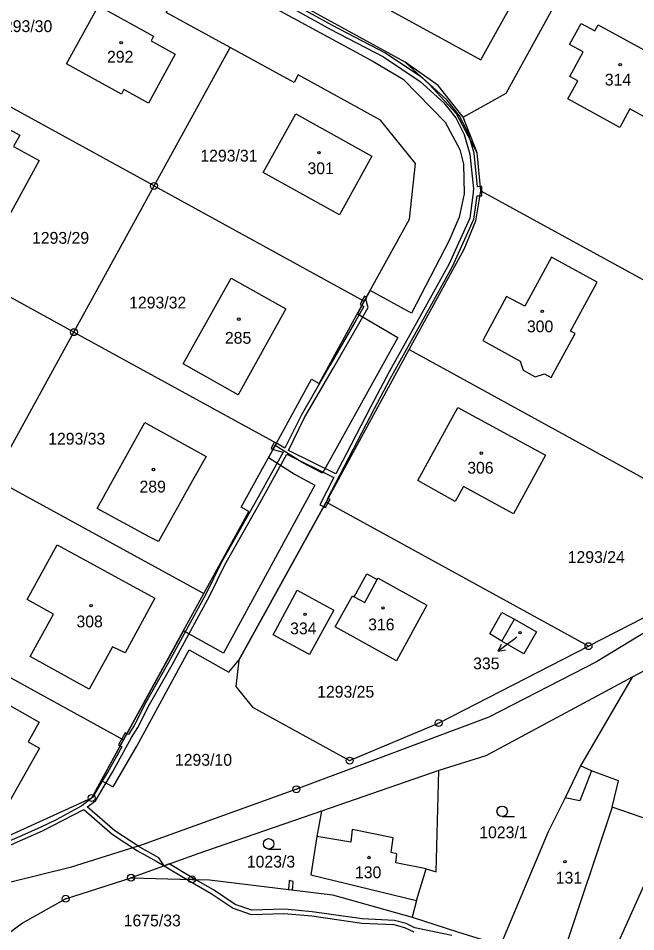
# Model space of a CAD drawing. Extents: x -680203 to -673936, y -1102717 to -1093650.
# Drawn here: x -676431 to -676342.1, y -1100837.3 to -1100705.8 of the extents above; entities that cross this region are included whole.
import ezdxf

# ---------------------------------------------------------------- set-up
doc = ezdxf.new("R2010")
doc.units = 0
for name, color, linetype in [('SOxx02xx_Koleje_param další_Popis10', 7, 'Continuous'), ('SOxx02xx_Staničení_Popis10', 7, 'Continuous'), ('SOxxxxxx_Koleje_hlavní_body_Popis10', 7, 'Continuous'), ('SOxxxxxx_Koleje_LN_parametry_Popis10', 7, 'Continuous'), ('SOxxxxxx_Koleje_param další_Popis10', 7, 'Continuous'), ('SOxxxxxx_Osa_bod_P', 7, 'Continuous'), ('SOxxxxxx_Staničení_Popis10', 7, 'Continuous'), ('x_prac', 7, 'Continuous')]:
    doc.layers.add(name, color=color, linetype=linetype)

msp = doc.modelspace()

# ---------------------------------------------------------------- linework, layer by layer
at = {"layer": 'SOxx02xx_Koleje_param další_Popis10'}
for centre, radius in [((-676411.46, -1100729.95), 0.5), ((-676411.46, -1100729.95), 0.0303), ((-676423, -1100750.99), 0.5), ((-676423, -1100750.99), 0.0303), ((-676348.94, -1100796.19), 0.5), ((-676348.94, -1100796.19), 0.0303), ((-676370.51, -1100807.26), 0.5), ((-676370.51, -1100807.26), 0.0303), ((-676383.32, -1100812.65), 0.5), ((-676383.32, -1100812.65), 0.0303), ((-676390.98, -1100816.78), 0.5), ((-676390.98, -1100816.78), 0.0303), ((-676420.43, -1100818.03), 0.5), ((-676420.43, -1100818.03), 0.0303), ((-676414.78, -1100829.51), 0.5), ((-676414.78, -1100829.51), 0.0303), ((-676405.99, -1100829.76), 0.5), ((-676405.99, -1100829.76), 0.0303), ((-676424.19, -1100832.54), 0.5), ((-676424.19, -1100832.54), 0.0303)]:
    msp.add_circle(centre, radius, dxfattribs=at)
at = {"layer": 'SOxx02xx_Staničení_Popis10'}
for p, q in [((-676359.56, -1100795.11), (-676361.96, -1100796.92)), ((-676361.96, -1100796.92), (-676361.46, -1100795.91)), ((-676359.23, -1100794.86), (-676359.56, -1100795.11)), ((-676361.96, -1100796.92), (-676360.86, -1100796.71))]:
    msp.add_line(p, q, dxfattribs=at)
at = {"layer": 'SOxxxxxx_Koleje_hlavní_body_Popis10'}
for p, q in [((-676361.36, -1100820.71), (-676359.61, -1100820.71)), ((-676394.97, -1100825.39), (-676393.22, -1100825.39))]:
    msp.add_line(p, q, dxfattribs=at)
for centre in [(-676361.36, -1100819.96), (-676394.97, -1100824.64)]:
    msp.add_circle(centre, 0.75, dxfattribs=at)
at = {"layer": 'SOxxxxxx_Koleje_LN_parametry_Popis10'}
for points in [[(-676428.04, -1100682.41), (-676427.52, -1100683.68), (-676427.08, -1100684.44), (-676426.06, -1100685.26), (-676420.04, -1100688.8), (-676412.36, -1100692.79), (-676404.38, -1100697.16), (-676396.45, -1100701.5), (-676394.06, -1100702.9), (-676386.1, -1100707.36), (-676378.44, -1100711.37), (-676373.18, -1100714.9), (-676369.76, -1100717.98), (-676368.05, -1100720.13), (-676366.84, -1100722.52), (-676366, -1100725.35), (-676365.49, -1100730.35)], [(-676396.63, -1100702.9), (-676380.07, -1100711.93), (-676375.62, -1100714.6), (-676369.55, -1100720.76), (-676367.47, -1100724.69), (-676366.93, -1100726.8), (-676366.85, -1100731.09), (-676367.55, -1100734.42), (-676369.01, -1100737.79), (-676374.42, -1100748.25), (-676380.36, -1100744.99), (-676381.21, -1100746.55), (-676382.2, -1100748.35), (-676376.36, -1100751.78), (-676387.23, -1100771.3), (-676390.16, -1100769.75), (-676394.02, -1100767.29), (-676394.99, -1100769.04), (-676391.17, -1100771.47), (-676388.31, -1100773), (-676401.47, -1100797.2), (-676407.22, -1100793.96), (-676415.84, -1100809.67), (-676419.06, -1100815.53), (-676417.34, -1100816.43), (-676413.95, -1100810.56), (-676406.4, -1100796.72), (-676400.69, -1100799.94), (-676399.28, -1100798.19), (-676386.7, -1100775.47), (-676374.76, -1100753.51), (-676366.83, -1100739.04), (-676365.16, -1100734.98), (-676364.45, -1100730.64), (-676364.95, -1100725.16), (-676367.93, -1100719.56), (-676371.86, -1100715.32), (-676375.31, -1100712.14), (-676395.58, -1100701.02)], [(-676364.3, -1100730.72), (-676364.28, -1100730.02), (-676364.5, -1100730.04), (-676364.91, -1100730.08), (-676365.41, -1100725.23), (-676366.28, -1100722.3), (-676367.55, -1100719.81), (-676369.32, -1100717.56), (-676372.8, -1100714.42), (-676378.14, -1100710.85), (-676385.8, -1100706.84), (-676393.78, -1100702.38)], [(-676365.49, -1100730.35), (-676365.57, -1100731.27), (-676366, -1100734.57), (-676369.05, -1100741.25), (-676374.4, -1100750.94), (-676377.61, -1100756.71), (-676380.31, -1100761.79), (-676383.79, -1100768.47), (-676385.3, -1100771.39), (-676392.1, -1100768.01), (-676389.79, -1100763.29), (-676385.65, -1100756.11), (-676381.81, -1100749.46), (-676380.63, -1100747.42), (-676380.97, -1100746.24), (-676380.84, -1100746.01), (-676380.9, -1100745.98), (-676381.19, -1100745.82), (-676381.49, -1100746.39), (-676381.82, -1100747.01), (-676381.26, -1100747.32), (-676382.43, -1100749.32), (-676386.17, -1100755.81), (-676390.31, -1100762.99), (-676392.62, -1100767.71), (-676393.86, -1100766.99), (-676394.35, -1100767.88), (-676394.3, -1100767.9), (-676392.86, -1100768.27), (-676396.71, -1100775.15), (-676401.79, -1100784.19), (-676404.03, -1100788.71), (-676409.39, -1100798.54), (-676412.66, -1100804.31), (-676414.33, -1100807.59), (-676415.14, -1100808.91), (-676415.36, -1100808.79), (-676415.84, -1100809.67), (-676416.32, -1100810.54), (-676416.11, -1100810.66), (-676417.95, -1100814.03), (-676419.02, -1100815.76), (-676420.34, -1100817.98), (-676421.88, -1100819.18), (-676425.53, -1100821.18), (-676427.78, -1100822.23), (-676430.56, -1100823.47), (-676433.83, -1100824.87)], [(-676433.63, -1100825.43), (-676430.36, -1100824.03), (-676427.51, -1100822.77), (-676421.59, -1100819.71), (-676417.47, -1100823.27), (-676413.85, -1100825.66), (-676411.06, -1100827.19), (-676410.03, -1100827.81), (-676410.76, -1100826.67), (-676413.53, -1100825.14), (-676417.11, -1100822.79), (-676421.1, -1100819.33), (-676419.91, -1100818.43), (-676418.52, -1100816.08), (-676417.43, -1100814.33), (-676414.7, -1100809.34), (-676413.79, -1100807.87), (-676412.12, -1100804.57), (-676408.87, -1100798.86), (-676403.49, -1100788.98), (-676401.26, -1100784.47), (-676396.21, -1100775.49), (-676392.34, -1100768.57), (-676385.58, -1100771.92), (-676387.59, -1100775.83), (-676387.04, -1100776.09), (-676386.7, -1100775.47), (-676386.4, -1100774.91), (-676386.44, -1100774.89), (-676384.73, -1100771.59), (-676383.39, -1100768.99), (-676379.74, -1100762), (-676377.48, -1100757.71), (-676373.7, -1100750.9), (-676368.52, -1100741.53), (-676365.42, -1100734.73), (-676364.98, -1100731.35), (-676364.31, -1100731.35), (-676364.3, -1100730.72)], [(-676368.61, -1100837.84), (-676373.91, -1100836.72), (-676375.2, -1100836.12), (-676376.85, -1100835.67), (-676381.51, -1100835.44), (-676388.69, -1100834.41), (-676392.14, -1100834.11), (-676392.74, -1100834.05), (-676397.39, -1100834.2), (-676399.8, -1100833.36), (-676402.93, -1100831.25), (-676405.53, -1100829.77), (-676405.99, -1100829.76), (-676406.79, -1100829.74), (-676406.57, -1100829.87), (-676403.25, -1100831.77), (-676400.08, -1100833.9), (-676397.47, -1100834.8), (-676392.81, -1100834.65), (-676388.75, -1100835.01), (-676381.57, -1100836.04), (-676376.95, -1100836.27), (-676375.4, -1100836.68), (-676374.09, -1100837.3)]]:
    msp.add_lwpolyline(points, dxfattribs=at)
for points in [[(-676394.35, -1100767.88), (-676393.86, -1100766.99), (-676394.17, -1100766.82), (-676394.63, -1100767.73)], [(-676386.4, -1100774.91), (-676386.7, -1100775.47), (-676386.43, -1100775.62), (-676386.13, -1100775.07)], [(-676386.7, -1100775.47), (-676387.04, -1100776.09), (-676386.77, -1100776.22), (-676386.43, -1100775.62)], [(-676415.61, -1100808.65), (-676416.1, -1100809.53), (-676415.84, -1100809.67), (-676415.36, -1100808.79)], [(-676416.1, -1100809.53), (-676416.58, -1100810.4), (-676416.32, -1100810.54), (-676415.84, -1100809.67)], [(-676409.29, -1100827.54), (-676410.03, -1100827.81), (-676406.79, -1100829.74), (-676405.99, -1100829.76), (-676405.53, -1100829.77), (-676406.27, -1100829.35)], [(-676392.03, -1100829.93), (-676392.08, -1100830.79), (-676392.16, -1100831.19), (-676391.57, -1100831.26), (-676391.5, -1100830.93), (-676391.44, -1100830.06)]]:
    msp.add_lwpolyline(points, close=True, dxfattribs=at)
at = {"layer": 'SOxxxxxx_Koleje_param další_Popis10'}
for centre in [(-676416.2, -1100709.34), (-676344.38, -1100712.5), (-676387.74, -1100725.14), (-676355.6, -1100747.98), (-676399.26, -1100749.12), (-676364.37, -1100768.41), (-676411.55, -1100770.76), (-676420.52, -1100790.37), (-676378.52, -1100790.69), (-676389.73, -1100791.6), (-676358.81, -1100794.23), (-676380.53, -1100826.61), (-676352.34, -1100827.2)]:
    msp.add_circle(centre, 0.175, dxfattribs=at)
at = {"layer": 'SOxxxxxx_Staničení_Popis10'}
for p, q in [((-676381.14, -1100789.91), (-676379.33, -1100786.6)), ((-676382.66, -1100789.07), (-676381.14, -1100789.91)), ((-676361.39, -1100795.46), (-676359.59, -1100792.32)), ((-676348.52, -1100814.12), (-676350.17, -1100818.46)), ((-676350.17, -1100818.46), (-676352.32, -1100818.03)), ((-676345.52, -1100819.34), (-676352.91, -1100841.45)), ((-676383.16, -1100824.38), (-676388.02, -1100823.57)), ((-676382.96, -1100822.56), (-676383.16, -1100824.38)), ((-676377.03, -1100823.78), (-676382.96, -1100822.56)), ((-676377.33, -1100825.9), (-676377.03, -1100823.78)), ((-676376.52, -1100826.06), (-676377.33, -1100825.9)), ((-676376.65, -1100827.38), (-676376.52, -1100826.06)), ((-676372.29, -1100828.25), (-676376.65, -1100827.38))]:
    msp.add_line(p, q, dxfattribs=at)
at = {"layer": 'x_prac'}
for p, q in [((-676360.78, -1100716.59), (-676349.07, -1100695.24)), ((-676411.46, -1100729.95), (-676400.51, -1100710.01)), ((-676411.46, -1100729.95), (-676445.91, -1100711.05)), ((-676366.96, -1100720.05), (-676360.78, -1100716.59)), ((-676423, -1100750.99), (-676411.46, -1100729.95)), ((-676411.46, -1100729.95), (-676381.21, -1100746.55)), ((-676364.45, -1100730.64), (-676317.7, -1100756.3)), ((-676423, -1100750.99), (-676456.71, -1100732.49)), ((-676434.55, -1100772.03), (-676423, -1100750.99)), ((-676423, -1100750.99), (-676393.86, -1100766.99)), ((-676386.7, -1100775.47), (-676374.76, -1100753.51)), ((-676374.76, -1100753.51), (-676330.01, -1100778.06)), ((-676434.55, -1100772.03), (-676404.3, -1100788.63)), ((-676348.94, -1100796.19), (-676386.7, -1100775.47)), ((-676303.07, -1100779.35), (-676342.64, -1100800.65)), ((-676415.84, -1100809.67), (-676404.3, -1100788.63)), ((-676336.72, -1100789.92), (-676348.94, -1100796.19)), ((-676446.09, -1100793.07), (-676415.84, -1100809.67)), ((-676342.64, -1100800.65), (-676350.07, -1100813.39)), ((-676370.48, -1100814.1), (-676387.37, -1100819.93)), ((-676373.69, -1100832.81), (-676374.3, -1100835.17))]:
    msp.add_line(p, q, dxfattribs=at)
for points in [[(-676400.51, -1100710.01), (-676409.72, -1100704.96), (-676409.12, -1100703.86), (-676429.26, -1100692.81), (-676433.4, -1100692.34), (-676436.68, -1100694.9), (-676445.91, -1100711.05)], [(-676377.36, -1100704.74), (-676364.42, -1100711.81), (-676359.51, -1100702.86), (-676369.32, -1100697.51), (-676370.05, -1100698.78), (-676373.15, -1100697.12), (-676377.36, -1100704.74)], [(-676366.96, -1100720.05), (-676370.56, -1100715.47), (-676375.31, -1100712.14), (-676395.58, -1100701.02)], [(-676408.41, -1100710.99), (-676412.28, -1100718.01), (-676415.79, -1100716.07), (-676416.17, -1100716.74), (-676424.07, -1100712.37), (-676419.45, -1100704.01), (-676411.54, -1100708.39), (-676411.89, -1100709.05), (-676408.41, -1100710.99)], [(-676349.71, -1100710.66), (-676351.65, -1100709.61), (-676350, -1100706.56), (-676348.03, -1100707.6), (-676347.54, -1100706.75), (-676335.69, -1100713.21), (-676339.77, -1100720.64), (-676343.01, -1100718.87), (-676344.45, -1100721.51), (-676351.91, -1100717.43), (-676350.48, -1100714.81), (-676351.64, -1100714.2), (-676349.71, -1100710.66)], [(-676381.21, -1100746.55), (-676374.72, -1100734.71), (-676373.84, -1100726.72), (-676378.87, -1100720.46), (-676390.71, -1100713.96), (-676391.31, -1100715.06), (-676400.51, -1100710.01)], [(-676445.64, -1100729.78), (-676440.09, -1100719.69), (-676434.52, -1100722.73), (-676433.64, -1100721.11), (-676430.8, -1100722.65), (-676431.67, -1100724.29), (-676427.98, -1100726.3), (-676433.51, -1100736.39), (-676445.64, -1100729.78)], [(-676380.1, -1100725.68), (-676384.77, -1100734.08), (-676395.74, -1100728.03), (-676391.07, -1100719.58), (-676380.1, -1100725.68)], [(-676364.45, -1100730.64), (-676364.95, -1100725.16), (-676366.96, -1100720.05)], [(-676374.76, -1100753.51), (-676366.83, -1100739.04), (-676365.16, -1100734.98), (-676364.45, -1100730.64)], [(-676347.7, -1100743.78), (-676354.27, -1100740.21), (-676358.09, -1100747.26), (-676360.72, -1100745.84), (-676364.17, -1100752.19), (-676358.75, -1100755.16), (-676358.36, -1100756.48), (-676356.6, -1100757.42), (-676355.28, -1100757.01), (-676354.31, -1100757.53), (-676350.87, -1100751.19), (-676351.53, -1100750.83), (-676347.7, -1100743.78)], [(-676407.27, -1100755.56), (-676400.37, -1100743.22), (-676392.48, -1100747.63), (-676399.37, -1100759.99), (-676407.27, -1100755.56)], [(-676393.86, -1100766.99), (-676388.8, -1100757.78), (-676387.7, -1100758.38), (-676381.21, -1100746.55)], [(-676373.52, -1100772.36), (-676367.75, -1100761.82), (-676355.13, -1100768.7), (-676359.73, -1100777.14), (-676366.95, -1100773.22), (-676368.13, -1100775.35), (-676373.52, -1100772.36)], [(-676412.08, -1100780.52), (-676419.63, -1100776.37), (-676412.81, -1100764.01), (-676403.98, -1100768.88), (-676405.91, -1100772.36), (-676410.82, -1100781.14), (-676412.08, -1100780.52)], [(-676404.3, -1100788.63), (-676397.81, -1100776.79), (-676398.91, -1100776.19), (-676393.86, -1100766.99)], [(-676386.7, -1100775.47), (-676399.28, -1100798.19), (-676399.7, -1100802), (-676397.3, -1100804.98), (-676383.32, -1100812.65), (-676370.51, -1100807.26), (-676348.94, -1100796.19)], [(-676429.3, -1100797.68), (-676425.93, -1100791.56), (-676429.72, -1100789.49), (-676425.4, -1100781.6), (-676411.35, -1100789.29), (-676415.64, -1100797.17), (-676417.44, -1100796.28), (-676420.81, -1100802.36), (-676429.3, -1100797.68)], [(-676372.19, -1100790.31), (-676376.56, -1100798.3), (-676385.39, -1100793.41), (-676382.92, -1100788.93), (-676382.66, -1100789.07), (-676380.84, -1100785.78), (-676379.33, -1100786.6), (-676379.23, -1100786.42), (-676372.19, -1100790.31)], [(-676394.34, -1100794.54), (-676390.85, -1100788.12), (-676385.58, -1100791), (-676389.08, -1100797.41), (-676394.34, -1100794.54)], [(-676358.24, -1100797.27), (-676361.39, -1100795.46), (-676363.13, -1100794.4), (-676361.39, -1100791.36), (-676359.59, -1100792.32), (-676356.44, -1100794.12), (-676358.24, -1100797.27)], [(-676338.26, -1100792.64), (-676347.8, -1100798.42), (-676363.27, -1100806.39), (-676390.98, -1100816.78), (-676413.17, -1100824.78), (-676423.54, -1100828.06), (-676437.18, -1100831.38)], [(-676342.64, -1100800.65), (-676363.71, -1100811.95), (-676370.48, -1100814.1)], [(-676436.36, -1100806.17), (-676435.55, -1100806.63), (-676433.96, -1100803.79), (-676428.01, -1100807.12), (-676429.58, -1100809.97), (-676427.94, -1100810.88), (-676432.16, -1100818.34), (-676440.57, -1100813.7), (-676439.4, -1100811.6), (-676440.3, -1100811.1), (-676438.44, -1100807.77), (-676437.54, -1100808.27), (-676436.36, -1100806.17)], [(-676458.46, -1100815.63), (-676436.76, -1100825.45), (-676420.43, -1100818.03), (-676415.84, -1100809.67)], [(-676373.69, -1100832.81), (-676372.29, -1100828.25), (-676370.86, -1100828.68), (-676370.48, -1100814.1)], [(-676350.07, -1100813.39), (-676352.32, -1100818.03), (-676354.73, -1100822.91), (-676361.6, -1100839.2)], [(-676346.49, -1100842.96), (-676337.2, -1100822.22), (-676345.52, -1100819.34), (-676344.6, -1100815.58), (-676348.52, -1100814.12), (-676350.07, -1100813.39)], [(-676387.37, -1100819.93), (-676405.18, -1100826.07), (-676414.78, -1100829.51)], [(-676387.37, -1100819.93), (-676388.02, -1100823.57), (-676388.9, -1100829.11), (-676373.69, -1100832.81)], [(-676445.11, -1100846.4), (-676440.73, -1100843.56), (-676430.46, -1100836.08), (-676424.19, -1100832.54), (-676414.78, -1100829.51)], [(-676414.78, -1100829.51), (-676405.99, -1100829.76), (-676403.49, -1100829.82), (-676385.78, -1100831.96), (-676374.3, -1100835.17)], [(-676374.3, -1100835.17), (-676367.77, -1100837.32), (-676361.6, -1100839.2)]]:
    msp.add_lwpolyline(points, dxfattribs=at)

# ---------------------------------------------------------------- texts
at = {"layer": 'SOxxxxxx_Osa_bod_P'}
for s, p in [('1293/30', (-676434.33, -1100707.8)), ('292', (-676418.23, -1100712.2)), ('314', (-676346.59, -1100715.49)), ('1293/31', (-676404.8, -1100726.44)), ('301', (-676389.38, -1100728.25)), ('1293/29', (-676429.03, -1100738.27)), ('1293/32', (-676415.05, -1100747.58)), ('300', (-676357.8, -1100751.01)), ('285', (-676401.27, -1100752.66)), ('1293/33', (-676426.7, -1100767.18)), ('306', (-676366.39, -1100771.36)), ('289', (-676413.56, -1100774.07)), ('1293/24', (-676351.93, -1100784.21)), ('308', (-676422.63, -1100793.48)), ('334', (-676391.88, -1100794.48)), ('316', (-676380.65, -1100793.91)), ('335', (-676365.54, -1100799.52)), ('1293/25', (-676387.99, -1100803.6)), ('1293/10', (-676408.46, -1100813.4)), ('1023/1', (-676364.66, -1100823.83)), ('1023/3', (-676398.11, -1100828.05)), ('130', (-676382.55, -1100829.59)), ('131', (-676353.65, -1100830.36)), ('1675/33', (-676415.83, -1100836.52))]:
    msp.add_text(s, height=1.7, dxfattribs=at).set_placement(p)

doc.saveas('drawing.dxf')
